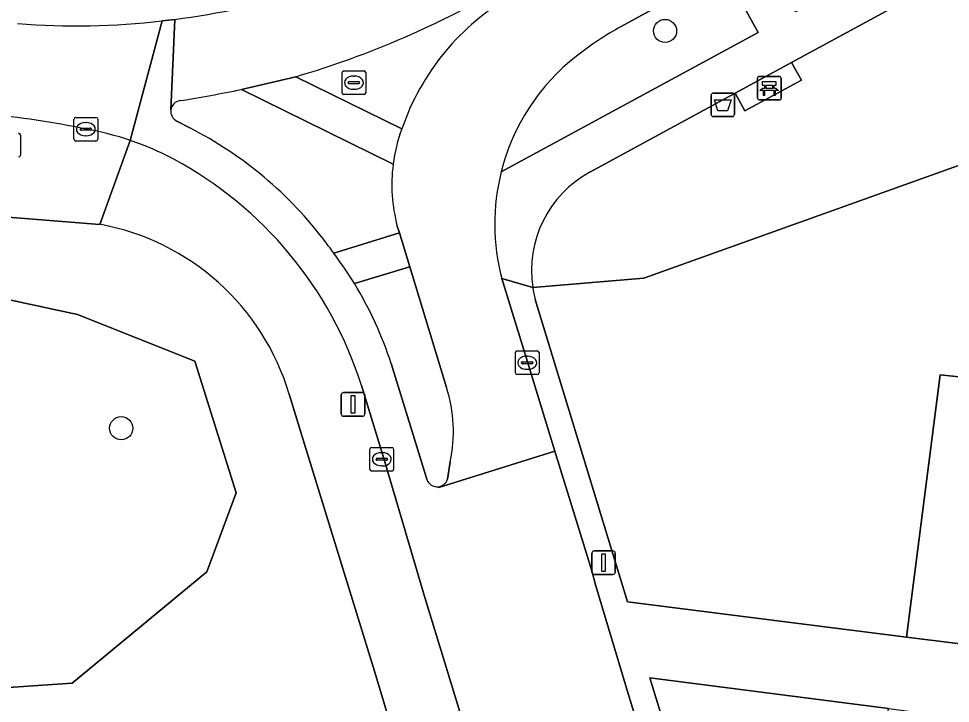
# Model space of a CAD drawing. Extents: x 161258 to 161838, y 380833 to 381727.
# Drawn here: x 161547.08 to 161586.46, y 381626.2 to 381655.15 of the extents above; entities that cross this region are included whole.
import ezdxf

# ---------------------------------------------------------------- set-up
doc = ezdxf.new("R2010")
doc.units = 0
for name, color, linetype in [('IMGEO_Afvalbak', 7, 'Continuous'), ('IMGEO_Bank', 7, 'Continuous'), ('IMGEO_Berm_groen', 7, 'Continuous'), ('IMGEO_Boom', 7, 'Continuous'), ('IMGEO_Groenvoorziening', 7, 'Continuous'), ('IMGEO_Kolk', 7, 'Continuous'), ('IMGEO_Lichtmast', 7, 'Continuous'), ('IMGEO_Rijbaan_lokaal_open', 7, 'Continuous'), ('IMGEO_Rioolput', 7, 'Continuous'), ('IMGEO_Voetpad_open', 7, 'Continuous')]:
    doc.layers.add(name, color=color, linetype=linetype)

msp = doc.modelspace()

# ---------------------------------------------------------------- linework, layer by layer
at = {"layer": 'IMGEO_Afvalbak'}
for p, q in [((161576.349, 381651.101), (161576.349, 381651.901)), ((161576.349, 381651.901), (161576.349, 381651.101)), ((161576.449, 381652.001), (161577.239, 381652.001)), ((161577.239, 381652.001), (161576.449, 381652.001)), ((161577.339, 381651.901), (161577.339, 381651.101)), ((161577.339, 381651.101), (161577.339, 381651.901)), ((161577.239, 381651.001), (161576.449, 381651.001)), ((161576.449, 381651.001), (161577.239, 381651.001))]:
    msp.add_line(p, q, dxfattribs=at)
msp.add_lwpolyline([(161576.492, 381651.715), (161577.196, 381651.715), (161577.047, 381651.245), (161576.641, 381651.245), (161576.492, 381651.715)], dxfattribs=at)
for centre, start, end in [((161576.449, 381651.901), 90, 180), ((161576.449, 381651.901), 90, 180), ((161577.239, 381651.901), 0, 90), ((161577.239, 381651.901), 360, 90), ((161576.449, 381651.101), 180, 270), ((161576.449, 381651.101), 180, 270), ((161577.239, 381651.101), 270, 0), ((161577.239, 381651.101), 270, 0)]:
    msp.add_arc(centre, 0.1, start, end, dxfattribs=at)
at = {"layer": 'IMGEO_Bank'}
for p, q in [((161578.312, 381651.781), (161578.312, 381652.622)), ((161578.312, 381652.622), (161578.312, 381651.781)), ((161578.387, 381652.706), (161579.228, 381652.706)), ((161579.228, 381652.706), (161578.387, 381652.706)), ((161579.312, 381652.631), (161579.312, 381651.79)), ((161579.312, 381651.79), (161579.312, 381652.631)), ((161578.621, 381652.212), (161578.621, 381652.318)), ((161578.665, 381652.318), (161578.665, 381652.212)), ((161578.953, 381652.324), (161578.671, 381652.324)), ((161578.671, 381652.206), (161578.953, 381652.206)), ((161578.959, 381652.212), (161578.959, 381652.318)), ((161579.003, 381652.318), (161579.003, 381652.212)), ((161579.009, 381652.104), (161578.616, 381652.104)), ((161579.237, 381651.706), (161578.396, 381651.706)), ((161578.396, 381651.706), (161579.237, 381651.706))]:
    msp.add_line(p, q, dxfattribs=at)
for points in [[(161578.559, 381652.104), (161578.417, 381652.104), (161578.529, 381652.206), (161578.615, 381652.206)], [(161578.615, 381652.324), (161578.529, 381652.324), (161578.529, 381652.485), (161579.092, 381652.485), (161579.092, 381652.324), (161579.009, 381652.324)], [(161579.009, 381652.206), (161579.092, 381652.206), (161579.204, 381652.104), (161579.065, 381652.104)], [(161578.609, 381652.097), (161578.609, 381651.89), (161578.566, 381651.89), (161578.566, 381652.097)], [(161579.059, 381652.097), (161579.059, 381651.89), (161579.015, 381651.89), (161579.015, 381652.097)]]:
    msp.add_lwpolyline(points, dxfattribs=at)
for centre, radius, start, end in [((161578.39, 381652.628), 0.0779, 92.4484, 184.2845), ((161578.39, 381652.628), 0.0779, 92.4484, 184.2845), ((161579.234, 381652.628), 0.0779, 2.4484, 94.2845), ((161579.234, 381652.628), 0.0779, 2.4484, 94.2845), ((161578.614, 381652.317), 0.00671, 2.8957, 87.1043), ((161578.614, 381652.213), 0.00671, 272.8957, 357.1043), ((161578.671, 381652.317), 0.00671, 92.8957, 177.1043), ((161578.671, 381652.213), 0.00671, 182.8957, 267.1043), ((161578.953, 381652.317), 0.00671, 2.8957, 87.1043), ((161578.953, 381652.213), 0.00671, 272.8957, 357.1043), ((161579.01, 381652.317), 0.00671, 92.8957, 177.1043), ((161579.01, 381652.213), 0.00671, 182.8957, 267.1043), ((161578.559, 381652.097), 0.00671, 2.8957, 87.1043), ((161578.616, 381652.097), 0.00671, 92.8957, 177.1043), ((161579.008, 381652.097), 0.00671, 2.8957, 87.1043), ((161579.065, 381652.097), 0.00671, 92.8957, 177.1043), ((161578.39, 381651.784), 0.0779, 182.4484, 274.2845), ((161578.39, 381651.784), 0.0779, 182.4484, 274.2845), ((161579.234, 381651.784), 0.0779, 272.4484, 4.2845), ((161579.234, 381651.784), 0.0779, 272.4484, 4.2845)]:
    msp.add_arc(centre, radius, start, end, dxfattribs=at)
at = {"layer": 'IMGEO_Berm_groen'}
msp.add_lwpolyline([(161553.152, 381655.048), (161553.413, 381655.079), (161553.674, 381655.111)], dxfattribs=at)
for centre, radius, start, end in [((161549.493, 381687.257), 32.417, 277.4097, 287.3901), ((161549.496, 381687.309), 32.468, 265.6499, 276.466)]:
    msp.add_arc(centre, radius, start, end, dxfattribs=at)
at = {"layer": 'IMGEO_Boom'}
for centre in [(161574.402, 381654.625), (161551.413, 381637.83)]:
    msp.add_circle(centre, 0.489, dxfattribs=at)
at = {"layer": 'IMGEO_Groenvoorziening'}
for points in [[(161591.267, 381659.543), (161579.755, 381653.291), (161580.168, 381652.549), (161577.783, 381651.245), (161577.37, 381651.995), (161571.218, 381648.654)], [(161567.48, 381648.674), (161578.343, 381654.561), (161576.888, 381657.195)], [(161576.888, 381657.195), (161575.385, 381656.37), (161572.552, 381654.817)], [(161568.808, 381643.777), (161573.509, 381644.17), (161587.95, 381649.344), (161591.393, 381648.925), (161592.154, 381654.235)], [(161558.789, 381652.689), (161563.277, 381650.482)], [(161562.909, 381648.987), (161556.493, 381652.15)], [(161550.516, 381646.449), (161541.321, 381647.169), (161516.406, 381648.949), (161485.69, 381651.148)], [(161553.768, 381650.815), (161554.309, 381650.527)], [(161586.037, 381640.08), (161590.136, 381639.647), (161590.448, 381642.063), (161587.929, 381642.392), (161587.945, 381642.513), (161587.102, 381642.619), (161587.95, 381649.344), (161573.509, 381644.17), (161568.808, 381643.777)], [(161560.406, 381645.228), (161563.172, 381646.089), (161563.085, 381646.373)], [(161563.613, 381644.647), (161561.274, 381643.944)], [(161565.171, 381639.551), (161563.613, 381644.647)], [(161568.914, 381643.266), (161572.813, 381630.488), (161584.612, 381629.003), (161586.037, 381640.08)], [(161562.825, 381640.569), (161564.33, 381635.673)], [(161572.803, 381591.816), (161562.181, 381627.373), (161559.106, 381637.337), (161558.515, 381639.275)], [(161565.207, 381635.669), (161565.323, 381636.415)]]:
    msp.add_lwpolyline(points, dxfattribs=at)
for points in [[(161554.525, 381640.659), (161549.563, 381642.631), (161543.858, 381643.86), (161539.916, 381644.465), (161537.913, 381644.772), (161536.78, 381644.946), (161535.92, 381645.09), (161528.729, 381646.314), (161524.389, 381646.432), (161517.822, 381643.332), (161516.959, 381639.744), (161520.189, 381634.802), (161526.018, 381633.449), (161531.35, 381632.838), (161536.189, 381629.629), (161540.037, 381626.419), (161549.335, 381627.049), (161555.032, 381631.756), (161556.268, 381635.096)], [(161540.037, 381626.419), (161536.189, 381629.629), (161531.35, 381632.838), (161526.018, 381633.449), (161520.189, 381634.802), (161516.959, 381639.744), (161517.822, 381643.332), (161524.389, 381646.432), (161528.729, 381646.314), (161535.92, 381645.09), (161536.78, 381644.946), (161537.913, 381644.772), (161539.916, 381644.465), (161543.858, 381643.86), (161549.563, 381642.631), (161554.525, 381640.659), (161556.268, 381635.096), (161555.032, 381631.756), (161549.335, 381627.049)], [(161590.136, 381639.647), (161586.037, 381640.08), (161584.612, 381629.003), (161588.693, 381628.49), (161588.71, 381628.616)], [(161583.855, 381625.976), (161573.758, 381627.282), (161573.907, 381626.814), (161577.004, 381616.778), (161582.549, 381616.063)]]:
    msp.add_lwpolyline(points, close=True, dxfattribs=at)
for centre, radius, start, end in [((161547.274, 381691.586), 40.566, 286.4913, 300.2783), ((161573.097, 381647.117), 10.38, 119.864, 161.085), ((161579.903, 381641.683), 15.052, 119.2338, 127.909), ((161576.198, 381646.48), 8.99, 128.0687, 165.8769), ((161543.615, 381715.632), 64.776, 279.13813, 281.46767), ((161553.961, 381651.228), 0.455, 97.4906, 172.8009), ((161553.964, 381651.228), 0.457, 172.8688, 244.6591), ((161546.733, 381635.682), 16.667, 36.974, 62.9627), ((161569.638, 381648.127), 6.784, 172.7182, 194.9856), ((161573.507, 381644.489), 4.752, 118.7888, 188.618), ((161548.642, 381636.313), 10.308, 16.6995, 79.5251), ((161544.01, 381633.322), 20.263, 35.9872, 37.6759), ((161547.42, 381635.533), 16.207, 18.1015, 31.2613), ((161573.514, 381644.487), 4.759, 188.576, 194.862), ((161559.282, 381637.694), 6.175, 348.0476, 17.5023), ((161564.769, 381635.815), 0.462, 197.9604, 277.0375), ((161564.77, 381635.814), 0.46, 276.9802, 341.6477)]:
    msp.add_arc(centre, radius, start, end, dxfattribs=at)
at = {"layer": 'IMGEO_Kolk'}
for p, q in [((161549.418, 381650.046), (161549.418, 381650.898)), ((161549.493, 381650.972), (161550.345, 381650.972)), ((161549.906, 381650.752), (161549.931, 381650.752)), ((161550.419, 381650.898), (161550.419, 381650.046)), ((161549.677, 381650.466), (161549.677, 381650.478)), ((161550.115, 381650.429), (161549.717, 381650.429)), ((161549.72, 381650.515), (161550.118, 381650.515)), ((161550.161, 381650.478), (161550.161, 381650.466)), ((161547.152, 381650.227), (161547.152, 381649.375)), ((161550.345, 381649.972), (161549.493, 381649.972)), ((161549.929, 381650.192), (161549.904, 381650.192)), ((161568.077, 381640.173), (161568.077, 381641.025)), ((161568.152, 381641.099), (161569.004, 381641.099)), ((161568.565, 381640.879), (161568.59, 381640.879)), ((161569.078, 381641.025), (161569.078, 381640.173)), ((161568.336, 381640.593), (161568.336, 381640.605)), ((161568.774, 381640.556), (161568.376, 381640.556)), ((161568.379, 381640.642), (161568.777, 381640.642)), ((161568.82, 381640.605), (161568.82, 381640.593)), ((161569.004, 381640.099), (161568.152, 381640.099)), ((161568.588, 381640.319), (161568.563, 381640.319)), ((161561.93, 381636.09), (161561.93, 381636.942)), ((161562.005, 381637.016), (161562.857, 381637.016)), ((161562.931, 381636.942), (161562.931, 381636.09)), ((161562.189, 381636.51), (161562.189, 381636.522)), ((161562.627, 381636.473), (161562.229, 381636.473)), ((161562.232, 381636.559), (161562.63, 381636.559)), ((161562.418, 381636.796), (161562.443, 381636.796)), ((161562.673, 381636.522), (161562.673, 381636.51)), ((161562.441, 381636.236), (161562.416, 381636.236)), ((161562.857, 381636.016), (161562.005, 381636.016))]:
    msp.add_line(p, q, dxfattribs=at)
for points in [[(161549.418, 381650.046), (161549.418, 381650.898)], [(161549.493, 381650.972), (161550.345, 381650.972)], [(161550.419, 381650.898), (161550.419, 381650.046)], [(161547.152, 381650.227), (161547.152, 381649.375)], [(161550.345, 381649.972), (161549.493, 381649.972)], [(161568.077, 381640.173), (161568.077, 381641.025)], [(161568.152, 381641.099), (161569.004, 381641.099)], [(161569.078, 381641.025), (161569.078, 381640.173)], [(161569.004, 381640.099), (161568.152, 381640.099)], [(161561.93, 381636.09), (161561.93, 381636.942)], [(161562.005, 381637.016), (161562.857, 381637.016)], [(161562.931, 381636.942), (161562.931, 381636.09)], [(161562.857, 381636.016), (161562.005, 381636.016)]]:
    msp.add_lwpolyline(points, dxfattribs=at)
for centre, radius, start, end in [((161549.495, 381650.896), 0.0765, 91.552, 178.448), ((161549.495, 381650.896), 0.0765, 91.552, 178.448), ((161550.343, 381650.896), 0.0765, 1.552, 88.448), ((161550.343, 381650.896), 0.0765, 1.552, 88.448), ((161547.076, 381650.225), 0.0765, 1.552, 88.448), ((161547.076, 381650.225), 0.0765, 1.552, 88.448), ((161549.717, 381650.475), 0.0403, 85.8775, 175.7526), ((161549.714, 381650.465), 0.0366, 178.938, 274.7102), ((161550.118, 381650.472), 0.043, 264.8664, 352.4533), ((161550.122, 381650.477), 0.0386, 1.7309, 96.639), ((161549.495, 381650.048), 0.0765, 181.552, 268.448), ((161549.495, 381650.048), 0.0765, 181.552, 268.448), ((161550.343, 381650.048), 0.0765, 271.552, 358.448), ((161550.343, 381650.048), 0.0765, 271.552, 358.448), ((161547.076, 381649.377), 0.0765, 271.552, 358.448), ((161547.076, 381649.377), 0.0765, 271.552, 358.448), ((161568.154, 381641.023), 0.0765, 91.552, 178.448), ((161568.154, 381641.023), 0.0765, 91.552, 178.448), ((161569.002, 381641.023), 0.0765, 1.552, 88.448), ((161569.002, 381641.023), 0.0765, 1.552, 88.448), ((161568.376, 381640.602), 0.0403, 85.8775, 175.7526), ((161568.373, 381640.592), 0.0366, 178.938, 274.7102), ((161568.777, 381640.599), 0.043, 264.8664, 352.4533), ((161568.781, 381640.604), 0.0386, 1.7309, 96.639), ((161568.154, 381640.175), 0.0765, 181.552, 268.448), ((161568.154, 381640.175), 0.0765, 181.552, 268.448), ((161569.002, 381640.175), 0.0765, 271.552, 358.448), ((161569.002, 381640.175), 0.0765, 271.552, 358.448), ((161562.007, 381636.94), 0.0765, 91.552, 178.448), ((161562.007, 381636.94), 0.0765, 91.552, 178.448), ((161562.855, 381636.94), 0.0765, 1.552, 88.448), ((161562.855, 381636.94), 0.0765, 1.552, 88.448), ((161562.229, 381636.519), 0.0403, 85.8775, 175.7526), ((161562.226, 381636.509), 0.0366, 178.938, 274.7102), ((161562.63, 381636.516), 0.043, 264.8664, 352.4533), ((161562.634, 381636.521), 0.0386, 1.7309, 96.639), ((161562.007, 381636.092), 0.0765, 181.552, 268.448), ((161562.007, 381636.092), 0.0765, 181.552, 268.448), ((161562.855, 381636.092), 0.0765, 271.552, 358.448), ((161562.855, 381636.092), 0.0765, 271.552, 358.448)]:
    msp.add_arc(centre, radius, start, end, dxfattribs=at)
for centre, major_axis, ratio, start_param, end_param in [((161549.905, 381650.472), (-0.387, 0.002), 0.722429, 4.712389, 7.853982), ((161549.93, 381650.472), (-0.39, 0.002), 0.717154, 1.570796, 4.712389), ((161568.564, 381640.599), (-0.387, 0.002), 0.722429, 4.712389, 7.853982), ((161568.589, 381640.599), (-0.39, 0.002), 0.717154, 1.570796, 4.712389), ((161562.417, 381636.516), (-0.387, 0.002), 0.722429, 4.712389, 7.853982), ((161562.442, 381636.516), (-0.39, 0.002), 0.717154, 1.570796, 4.712389)]:
    msp.add_ellipse(centre, major_axis=major_axis, ratio=ratio, start_param=start_param, end_param=end_param, dxfattribs=at)
at = {"layer": 'IMGEO_Lichtmast'}
for p, q in [((161560.717, 381638.438), (161560.717, 381639.238)), ((161560.717, 381639.238), (161560.717, 381638.438)), ((161560.817, 381639.338), (161561.607, 381639.338)), ((161561.607, 381639.338), (161560.817, 381639.338)), ((161561.707, 381639.238), (161561.707, 381638.438)), ((161561.707, 381638.438), (161561.707, 381639.238)), ((161561.607, 381638.338), (161560.817, 381638.338)), ((161560.817, 381638.338), (161561.607, 381638.338)), ((161571.309, 381631.745), (161571.309, 381632.545)), ((161571.309, 381632.545), (161571.309, 381631.745)), ((161571.409, 381632.645), (161572.199, 381632.645)), ((161572.199, 381632.645), (161571.409, 381632.645)), ((161572.299, 381632.545), (161572.299, 381631.745)), ((161572.299, 381631.745), (161572.299, 381632.545)), ((161572.199, 381631.645), (161571.409, 381631.645)), ((161571.409, 381631.645), (161572.199, 381631.645))]:
    msp.add_line(p, q, dxfattribs=at)
for points in [[(161561.137, 381639.213), (161561.287, 381639.213), (161561.287, 381638.463), (161561.137, 381638.463), (161561.137, 381639.213)], [(161571.729, 381632.52), (161571.879, 381632.52), (161571.879, 381631.77), (161571.729, 381631.77), (161571.729, 381632.52)]]:
    msp.add_lwpolyline(points, dxfattribs=at)
for centre, start, end in [((161560.817, 381639.238), 90, 180), ((161560.817, 381639.238), 90, 180), ((161561.607, 381639.238), 0, 90), ((161561.607, 381639.238), 360, 90), ((161560.817, 381638.438), 180, 270), ((161560.817, 381638.438), 180, 270), ((161561.607, 381638.438), 270, 0), ((161561.607, 381638.438), 270, 0), ((161571.409, 381632.545), 90, 180), ((161571.409, 381632.545), 90, 180), ((161572.199, 381632.545), 0, 90), ((161572.199, 381632.545), 360, 90), ((161571.409, 381631.745), 180, 270), ((161571.409, 381631.745), 180, 270), ((161572.199, 381631.745), 270, 0), ((161572.199, 381631.745), 270, 0)]:
    msp.add_arc(centre, 0.1, start, end, dxfattribs=at)
at = {"layer": 'IMGEO_Rijbaan_lokaal_open'}
for points in [[(161572.552, 381654.817), (161575.385, 381656.37), (161576.888, 381657.195), (161578.449, 381658.051), (161581.495, 381659.722), (161578.238, 381665.693), (161576.827, 381664.923), (161573.063, 381662.869), (161565.807, 381658.96)], [(161553.51, 381651.285), (161553.674, 381655.111), (161553.413, 381655.079), (161553.152, 381655.048), (161551.799, 381649.998)], [(161551.799, 381649.998), (161553.152, 381655.048)], [(161553.674, 381655.111), (161553.51, 381651.285)], [(161556.493, 381652.15), (161558.789, 381652.689)], [(161554.309, 381650.527), (161553.768, 381650.815)], [(161563.085, 381646.373), (161563.172, 381646.089), (161563.613, 381644.647), (161565.171, 381639.551)], [(161568.587, 381640.639), (161567.509, 381644.155)], [(161564.33, 381635.673), (161562.825, 381640.569)], [(161564.826, 381635.357), (161564.841, 381635.318), (161569.751, 381636.854), (161568.587, 381640.639)], [(161561.573, 381639.633), (161562.515, 381636.554), (161564.251, 381630.676), (161567.807, 381619.07), (161571.743, 381606.032), (161572.129, 381604.736), (161578.866, 381606.95)], [(161571.465, 381631.202), (161571.308, 381631.795), (161569.751, 381636.854), (161564.841, 381635.318), (161564.826, 381635.357)], [(161565.323, 381636.415), (161565.207, 381635.669)], [(161578.509, 381607.801), (161578.44, 381607.992), (161576.757, 381613.681), (161575.68, 381617.326), (161575.658, 381617.399), (161572.869, 381626.513), (161571.465, 381631.202)]]:
    msp.add_lwpolyline(points, dxfattribs=at)
for centre, radius, start, end in [((161547.274, 381691.586), 40.566, 286.4913, 300.2783), ((161549.493, 381687.257), 32.417, 277.4097, 287.3901), ((161573.097, 381647.117), 10.38, 119.864, 161.085), ((161549.496, 381687.309), 32.468, 265.6499, 276.466), ((161579.903, 381641.683), 15.052, 119.2338, 127.909), ((161576.198, 381646.48), 8.99, 128.0687, 165.8769), ((161543.615, 381715.632), 64.776, 279.13813, 281.46767), ((161553.961, 381651.228), 0.455, 97.4906, 172.8009), ((161542.831, 381617.47), 33.755, 77.8786, 85.1157), ((161553.964, 381651.228), 0.457, 172.8688, 244.6591), ((161547.922, 381638.585), 12.053, 71.2359, 80.4622), ((161546.733, 381635.682), 16.667, 36.974, 62.9627), ((161569.54, 381648.148), 6.684, 159.5578, 172.7849), ((161547.86, 381638.417), 12.232, 61.8325, 71.2138), ((161545.78, 381634.607), 16.574, 17.6549, 61.7132), ((161569.638, 381648.127), 6.784, 172.7182, 194.9856), ((161576.198, 381646.47), 8.993, 165.8151, 194.9202), ((161544.01, 381633.322), 20.263, 35.9872, 37.6759), ((161542.28, 381632.039), 22.417, 32.0781, 36.0402), ((161547.42, 381635.533), 16.207, 18.1015, 31.2613), ((161559.282, 381637.694), 6.175, 348.0476, 17.5023), ((161564.769, 381635.815), 0.462, 197.9604, 277.0375), ((161564.77, 381635.814), 0.46, 276.9802, 341.6477)]:
    msp.add_arc(centre, radius, start, end, dxfattribs=at)
at = {"layer": 'IMGEO_Rioolput'}
for p, q in [((161560.751, 381652.012), (161560.751, 381652.864)), ((161560.826, 381652.938), (161561.678, 381652.938)), ((161561.239, 381652.718), (161561.264, 381652.718)), ((161561.752, 381652.864), (161561.752, 381652.012)), ((161561.01, 381652.432), (161561.01, 381652.444)), ((161561.448, 381652.395), (161561.05, 381652.395)), ((161561.053, 381652.481), (161561.451, 381652.481)), ((161561.494, 381652.444), (161561.494, 381652.432)), ((161561.678, 381651.938), (161560.826, 381651.938)), ((161561.262, 381652.158), (161561.237, 381652.158))]:
    msp.add_line(p, q, dxfattribs=at)
for points in [[(161560.751, 381652.012), (161560.751, 381652.864)], [(161560.826, 381652.938), (161561.678, 381652.938)], [(161561.752, 381652.864), (161561.752, 381652.012)], [(161561.678, 381651.938), (161560.826, 381651.938)]]:
    msp.add_lwpolyline(points, dxfattribs=at)
for centre, radius, start, end in [((161560.828, 381652.862), 0.0765, 91.552, 178.448), ((161560.828, 381652.862), 0.0765, 91.552, 178.448), ((161561.676, 381652.862), 0.0765, 1.552, 88.448), ((161561.676, 381652.862), 0.0765, 1.552, 88.448), ((161561.05, 381652.441), 0.0403, 85.8775, 175.7526), ((161561.047, 381652.431), 0.0366, 178.938, 274.7102), ((161561.451, 381652.438), 0.043, 264.8664, 352.4533), ((161561.455, 381652.443), 0.0386, 1.7309, 96.639), ((161560.828, 381652.014), 0.0765, 181.552, 268.448), ((161560.828, 381652.014), 0.0765, 181.552, 268.448), ((161561.676, 381652.014), 0.0765, 271.552, 358.448), ((161561.676, 381652.014), 0.0765, 271.552, 358.448)]:
    msp.add_arc(centre, radius, start, end, dxfattribs=at)
for centre, major_axis, ratio, start_param, end_param in [((161561.238, 381652.438), (-0.387, 0.002), 0.722429, 4.712389, 7.853982), ((161561.263, 381652.438), (-0.39, 0.002), 0.717154, 1.570796, 4.712389)]:
    msp.add_ellipse(centre, major_axis=major_axis, ratio=ratio, start_param=start_param, end_param=end_param, dxfattribs=at)
at = {"layer": 'IMGEO_Voetpad_open'}
for points in [[(161592.419, 381663.391), (161588.444, 381661.245), (161588.939, 381660.332), (161579.916, 381655.433), (161578.449, 381658.051), (161576.888, 381657.195), (161578.343, 381654.561), (161567.48, 381648.674)], [(161571.218, 381648.654), (161577.37, 381651.995), (161579.755, 381653.291), (161591.267, 381659.543)], [(161592.738, 381658.544), (161592.154, 381654.235), (161591.393, 381648.925), (161587.95, 381649.344), (161587.102, 381642.619), (161587.945, 381642.513), (161588.698, 381648.355), (161591.218, 381648.049), (161590.448, 381642.063), (161590.136, 381639.647), (161588.71, 381628.616), (161588.693, 381628.49), (161584.612, 381629.003), (161572.813, 381630.488), (161568.914, 381643.266)], [(161558.789, 381652.689), (161556.493, 381652.15), (161562.909, 381648.987)], [(161563.277, 381650.482), (161558.789, 381652.689)], [(161485.69, 381651.148), (161516.406, 381648.949), (161541.321, 381647.169), (161550.516, 381646.449), (161551.799, 381649.998)], [(161551.799, 381649.998), (161550.516, 381646.449)], [(161563.172, 381646.089), (161560.406, 381645.228)], [(161561.274, 381643.944), (161563.613, 381644.647), (161563.172, 381646.089)], [(161567.509, 381644.155), (161568.808, 381643.777)], [(161568.808, 381643.777), (161567.509, 381644.155), (161568.587, 381640.639), (161569.751, 381636.854), (161571.308, 381631.795), (161571.465, 381631.202), (161572.869, 381626.513), (161575.658, 381617.399), (161575.68, 381617.326), (161576.757, 381613.681), (161578.44, 381607.992), (161578.509, 381607.801)], [(161575.532, 381593.296), (161574.017, 381598.214), (161573.019, 381601.753), (161572.129, 381604.736), (161571.743, 381606.032), (161567.807, 381619.07), (161564.251, 381630.676), (161562.515, 381636.554), (161561.573, 381639.633)], [(161558.515, 381639.275), (161559.106, 381637.337), (161562.181, 381627.373), (161572.803, 381591.816)]]:
    msp.add_lwpolyline(points, dxfattribs=at)
for points in [[(161579.755, 381653.291), (161577.37, 381651.995), (161577.783, 381651.245), (161580.168, 381652.549)], [(161582.549, 381616.063), (161577.004, 381616.778), (161573.907, 381626.814), (161573.758, 381627.282), (161583.855, 381625.976), (161588.317, 381625.392), (161587.013, 381615.487)]]:
    msp.add_lwpolyline(points, close=True, dxfattribs=at)
for centre, radius, start, end in [((161542.831, 381617.47), 33.755, 77.8786, 85.1157), ((161547.922, 381638.585), 12.053, 71.2359, 80.4622), ((161569.54, 381648.148), 6.684, 159.5578, 172.7849), ((161547.86, 381638.417), 12.232, 61.8325, 71.2138), ((161545.78, 381634.607), 16.574, 17.6549, 61.7132), ((161576.198, 381646.47), 8.993, 165.8151, 194.9202), ((161573.507, 381644.489), 4.752, 118.7888, 188.618), ((161548.642, 381636.313), 10.308, 16.6995, 79.5251), ((161542.28, 381632.039), 22.417, 32.0781, 36.0402), ((161573.514, 381644.487), 4.759, 188.576, 194.862)]:
    msp.add_arc(centre, radius, start, end, dxfattribs=at)

doc.saveas('drawing.dxf')
